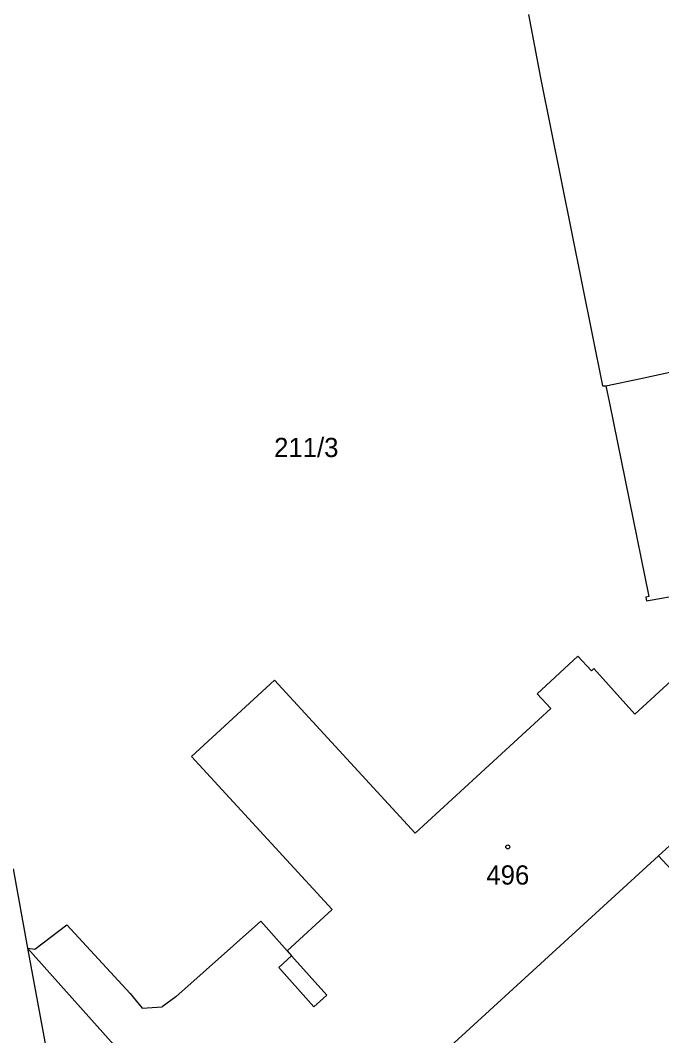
# Model space of a CAD drawing. Extents: x -735249 to -729401, y -1124843 to -1121828.
# Drawn here: x -733244.3 to -733187.6, y -1123572.8 to -1123483.1 of the extents above; entities that cross this region are included whole.
import ezdxf

# ---------------------------------------------------------------- set-up
doc = ezdxf.new("R2010")
doc.units = 0
for name, color, linetype in [('Vrstva 1', 7, 'Continuous'), ('Vrstva 18', 7, 'Continuous'), ('Vrstva 19', 7, 'Continuous'), ('Vrstva 25', 7, 'Continuous'), ('Vrstva 4', 7, 'Continuous')]:
    doc.layers.add(name, color=color, linetype=linetype)

msp = doc.modelspace()

# ---------------------------------------------------------------- linework, layer by layer
at = {"layer": 'Vrstva 1'}
for points in [[(-733199.4, -1123482.59), (-733198.32, -1123488.17)], [(-733198.32, -1123488.17), (-733192.83, -1123515.41)], [(-733192.83, -1123515.41), (-733192.54, -1123515.39)], [(-733192.54, -1123515.39), (-733192.22, -1123516.92)], [(-733192.22, -1123516.92), (-733188.74, -1123534.02)], [(-733188.74, -1123534.02), (-733189.02, -1123534.08)], [(-733189.02, -1123534.08), (-733188.95, -1123534.42)], [(-733188.95, -1123534.42), (-733185.62, -1123533.82)], [(-733189.98, -1123544.42), (-733183.2, -1123538.21)], [(-733198.61, -1123542.62), (-733195.02, -1123539.29)], [(-733195.02, -1123539.29), (-733193.82, -1123540.59)], [(-733193.82, -1123540.59), (-733193.6, -1123540.39)], [(-733193.6, -1123540.39), (-733189.98, -1123544.42)], [(-733229.2, -1123548.18), (-733221.86, -1123541.43)], [(-733221.86, -1123541.43), (-733209.4, -1123554.93)], [(-733198.61, -1123542.62), (-733197.42, -1123543.91)], [(-733209.4, -1123554.93), (-733197.42, -1123543.91)], [(-733216.74, -1123561.69), (-733229.2, -1123548.18)], [(-733244.97, -1123558.11), (-733243.68, -1123565.12)], [(-733220.73, -1123565.36), (-733216.74, -1123561.69)], [(-733223.07, -1123562.73), (-733230.56, -1123569.4)], [(-733220.73, -1123565.36), (-733223.07, -1123562.73)], [(-733243.05, -1123565.19), (-733240.2, -1123563.06)], [(-733240.2, -1123563.06), (-733234.62, -1123569.13)], [(-733243.68, -1123565.12), (-733240.97, -1123579.76)], [(-733243.68, -1123565.12), (-733243.05, -1123565.19)], [(-733243.68, -1123565.12), (-733195.64, -1123618.89)], [(-733234.62, -1123569.13), (-733233.54, -1123570.42)], [(-733230.56, -1123569.4), (-733231.77, -1123570.29)], [(-733233.54, -1123570.42), (-733231.77, -1123570.29)]]:
    msp.add_lwpolyline(points, dxfattribs=at)
at = {"layer": 'Vrstva 25'}
msp.add_circle((-733201.22, -1123556.16), 0.175, dxfattribs=at)
at = {"layer": 'Vrstva 4'}
for points in [[(-733189.45, -1123514.74), (-733181.09, -1123512.93)], [(-733192.54, -1123515.39), (-733189.45, -1123514.74)], [(-733187.89, -1123556.96), (-733182.71, -1123552.22)], [(-733219.51, -1123585.88), (-733187.89, -1123556.96)], [(-733187.89, -1123556.96), (-733185.28, -1123559.77)], [(-733220.73, -1123565.36), (-733220.33, -1123565.8)], [(-733221.47, -1123566.82), (-733220.33, -1123565.8)], [(-733217.22, -1123569.26), (-733220.33, -1123565.8)], [(-733221.47, -1123566.82), (-733218.37, -1123570.3)], [(-733217.22, -1123569.26), (-733218.37, -1123570.3)]]:
    msp.add_lwpolyline(points, dxfattribs=at)

# ---------------------------------------------------------------- texts
at = {"layer": 'Vrstva 18'}
msp.add_text('211/3', height=1.7, dxfattribs=at).set_placement((-733221.88, -1123521.7))
at = {"layer": 'Vrstva 19'}
msp.add_text('496', height=1.7, dxfattribs=at).set_placement((-733203.11, -1123559.49))

doc.saveas('drawing.dxf')
